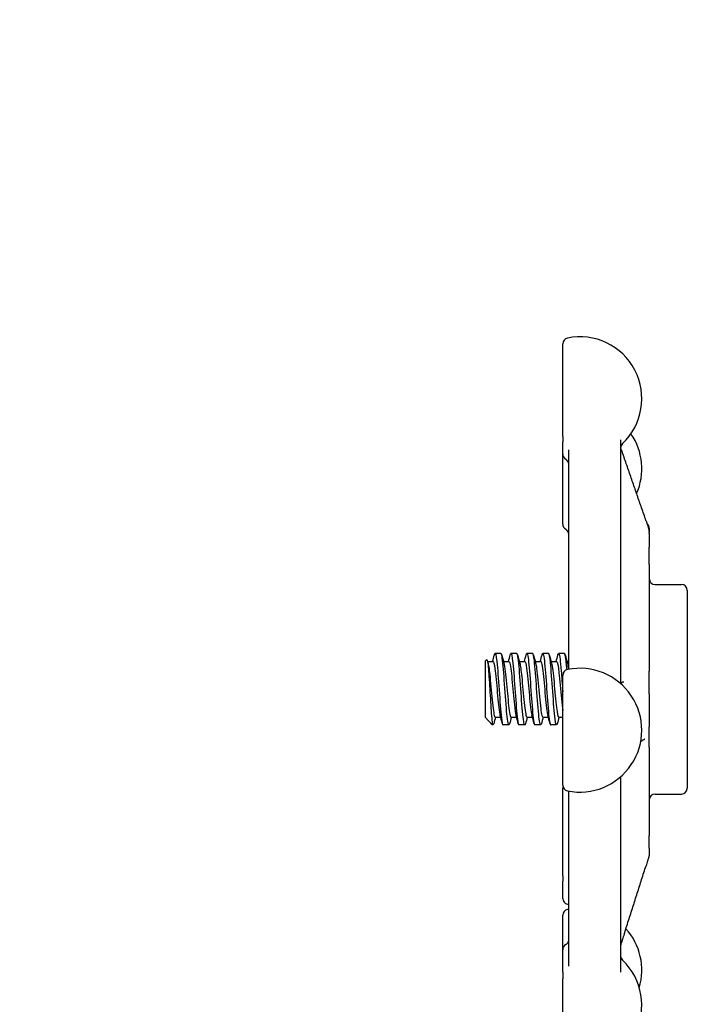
# Model space of a CAD drawing. Header units: inches. Extents: x 24 to 1128, y -69 to 748.
# Tile 326 of 656: x 460.65 to 464.15, y 657.28 to 662.45. Entities that reach past the tile are written whole.
import ezdxf

# ---------------------------------------------------------------- set-up
doc = ezdxf.new("R2010")
doc.units = ezdxf.units.IN
doc.header["$LTSCALE"] = 32
doc.header["$MEASUREMENT"] = 0
doc.layers.add('Dimension (ANSI)', color=7, linetype='Continuous', lineweight=25)
doc.layers.add('Visible (ANSI)', color=7, linetype='Continuous', lineweight=30)
doc.styles.add('Note Text (ANSI)', font='tahoma.ttf')
doc.dimstyles.new('SB Fraction-16 (ANSI)', dxfattribs={"dimscale": 32, "dimtxt": 0.125, "dimasz": 0.098425, "dimexe": 0.125, "dimexo": 0.0625, "dimgap": 0.031496, "dimtad": 0, "dimtih": 1, "dimtoh": 1, "dimdec": 4, "dimrnd": 1e-08, "dimzin": 0, "dimdsep": 46, "dimlunit": 5, "dimtxsty": 'Note Text (ANSI)', "dimcen": 0.09, "dimdle": 0.393701, "dimclrd": 256, "dimclre": 256, "dimclrt": 256, "dimadec": 0, "dimazin": 3, "dimtfac": 0.96, "dimtofl": 0, "dimtmove": 0, "dimatfit": 3, "dimfxl": 1, "dimfrac": 2, "dimtolj": 1, "dimtzin": 12, "dimlwd": -1, "dimlwe": -1, "dimarcsym": 0})

# ---------------------------------------------------------------- blocks, each defined once
blk = doc.blocks.new('*D18')
at = {"layer": 'Defpoints', "color": 0, "transparency": 16777216}
for p in [(480.2806, 692.6685), (328.4743, 544.6685), (480.2806, 544.6685)]:
    blk.add_point(p, dxfattribs=at)
at = {"layer": 'Dimension (ANSI)', "transparency": 16777216}
for p, q in [((478.2806, 692.6685), (324.4743, 692.6685)), ((328.4743, 689.5189), (328.4743, 626.7677)), ((328.4743, 547.8181), (328.4743, 620.5693)), ((478.2806, 544.6685), (324.4743, 544.6685))]:
    blk.add_line(p, q, dxfattribs=at)
for points in [[(327.9494, 689.5189), (328.9993, 689.5189), (328.4743, 692.6685)], [(327.9494, 547.8181), (328.9993, 547.8181), (328.4743, 544.6685)]]:
    blk.add_solid(points, dxfattribs=at)
at = {"layer": 'Dimension (ANSI)', "transparency": 16777216, "insert": (324.3723, 625.7599), "char_height": 4, "attachment_point": 1, "style": 'Note Text (ANSI)'}
blk.add_mtext('\\A1;148', dxfattribs=at)

msp = doc.modelspace()

# ---------------------------------------------------------------- linework, layer by layer
at = {"layer": 'Visible (ANSI)'}
for p, q in [((463.49627, 660.26031), (463.49627, 660.74604)), ((463.49627, 660.26031), (463.49627, 660.23218)), ((463.80002, 660.24225), (463.80002, 658.9627)), ((463.49627, 660.16765), (463.49627, 660.23218)), ((463.52752, 659.04488), (463.52752, 660.19007)), ((463.49627, 659.7999), (463.49627, 660.16765)), ((463.95002, 659.77654), (463.95002, 659.7594)), ((463.95002, 659.75777), (463.95002, 659.7594)), ((463.95002, 659.7529), (463.95002, 659.75769)), ((463.95002, 659.7529), (463.95002, 659.67789)), ((463.95002, 659.58791), (463.95002, 659.67789)), ((463.95002, 659.58791), (463.95002, 659.02729)), ((463.98127, 659.48279), (464.11877, 659.48279)), ((464.15002, 659.45154), (464.15002, 658.41404)), ((463.17211, 659.12029), (463.14122, 659.12029)), ((463.25544, 659.12029), (463.22455, 659.12029)), ((463.33877, 659.12029), (463.30788, 659.12029)), ((463.42211, 659.12029), (463.39122, 659.12029)), ((463.50544, 659.12029), (463.47455, 659.12029)), ((463.52627, 659.13664), (463.52752, 659.13789)), ((463.52627, 659.13664), (463.52627, 659.0373)), ((463.08877, 659.07975), (463.09696, 659.08861)), ((463.08877, 659.07975), (463.08877, 658.78587)), ((463.10178, 659.07862), (463.13044, 659.07862)), ((463.18511, 659.07862), (463.21377, 659.07862)), ((463.26844, 659.07862), (463.29711, 659.07862)), ((463.35178, 659.07862), (463.38044, 659.07862)), ((463.43511, 659.07862), (463.46377, 659.07862)), ((463.51844, 659.07862), (463.52627, 659.07862)), ((463.49627, 658.43007), (463.49627, 659.0057)), ((463.95002, 658.90953), (463.95002, 659.02729)), ((463.95002, 658.90953), (463.95002, 658.73554)), ((463.08918, 658.7854), (463.12624, 658.74529)), ((463.12624, 658.74529), (463.12624, 658.75463)), ((463.13044, 658.74529), (463.12624, 658.74529)), ((463.14121, 658.78696), (463.16988, 658.78696)), ((463.21377, 658.74529), (463.18288, 658.74529)), ((463.22455, 658.78696), (463.25321, 658.78696)), ((463.29711, 658.74529), (463.26622, 658.74529)), ((463.30788, 658.78696), (463.33655, 658.78696)), ((463.38044, 658.74529), (463.34955, 658.74529)), ((463.39121, 658.78696), (463.41988, 658.78696)), ((463.46377, 658.74529), (463.43288, 658.74529)), ((463.47455, 658.78696), (463.49627, 658.78696)), ((463.95002, 658.62954), (463.95002, 658.73554)), ((463.95002, 658.62954), (463.95002, 658.16459)), ((463.80002, 658.47307), (463.80002, 657.44757)), ((463.49627, 657.95385), (463.49627, 658.41341)), ((463.52752, 657.47927), (463.52752, 658.39824)), ((463.98127, 658.38279), (464.11877, 658.38279)), ((463.95002, 658.09831), (463.95002, 658.16459)), ((463.95002, 658.09831), (463.95002, 658.06579)), ((463.95002, 658.0656), (463.95002, 658.06579)), ((463.49627, 657.95385), (463.49627, 657.92585)), ((463.49627, 657.83503), (463.49627, 657.92585)), ((463.49627, 657.56511), (463.49627, 657.74604)), ((463.49627, 657.44712), (463.49627, 657.56511)), ((463.49627, 657.44712), (463.49627, 657.41323)), ((463.49627, 656.98673), (463.49627, 657.41323))]:
    msp.add_line(p, q, dxfattribs=at)
for centre, radius, start, end in [((463.52752, 660.74604), 0.03125, 101.53696, 180), ((463.58627, 660.45822), 0.325, 313.44984, 101.53696), ((463.58627, 660.09046), 0.325, 336.38074, 34.45644), ((463.83127, 660.19959), 0.03125, 133.44984, 180), ((463.52752, 660.16765), 0.03125, 180, 240), ((463.49627, 660.11353), 0.03125, 0, 60), ((463.52752, 659.7999), 0.03125, 180, 240), ((463.91877, 659.77654), 0.03125, 0, 48.71171), ((463.49627, 659.74577), 0.03125, 0, 60), ((463.98127, 659.51404), 0.03125, 180, 270), ((464.11877, 659.45154), 0.03125, 0, 90), ((463.52752, 659.0057), 0.03125, 101.53696, 180), ((463.58627, 658.71788), 0.325, 258.46304, 101.53696), ((463.52752, 658.43007), 0.03125, 180, 258.46304), ((463.52752, 658.41341), 0.03125, 164.54014, 180), ((463.98127, 658.35154), 0.03125, 90, 180), ((464.11877, 658.41404), 0.03125, 270, 0), ((463.52752, 657.83503), 0.03125, 180, 258.46304), ((463.52752, 657.74604), 0.03125, 101.53696, 180), ((463.58627, 658.12284), 0.325, 258.46304, 259.58543), ((463.58627, 657.45822), 0.325, 100.41457, 101.53696), ((463.58627, 657.45822), 0.325, 343.58546, 41.98593), ((463.52752, 657.56511), 0.03125, 120, 180), ((463.49627, 657.61924), 0.03125, 300, 329.41376), ((463.58627, 657.27454), 0.325, 258.46304, 46.55016), ((463.83127, 657.53317), 0.03125, 180, 226.55016)]:
    msp.add_arc(centre, radius, start, end, dxfattribs=at)
for points, knots in [([(463.80002, 660.19997), (463.80003, 660.19918), (463.80003, 660.19839), (463.80004, 660.19713), (463.80004, 660.19671), (463.80005, 660.19604), (463.80005, 660.19583), (463.80005, 660.1955), (463.80005, 660.19539), (463.80006, 660.19515), (463.80006, 660.19502), (463.80007, 660.19483), (463.80007, 660.19476), (463.80007, 660.19466), (463.80007, 660.19463), (463.80007, 660.19455), (463.80007, 660.1945), (463.80008, 660.1944), (463.80008, 660.19435), (463.80008, 660.19429), (463.80008, 660.19427), (463.80008, 660.19422), (463.80008, 660.19421), (463.80008, 660.19419), (463.80008, 660.19419), (463.80008, 660.19419)], [0.010278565, 0.010278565, 0.010278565, 0.010278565, 0.019883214, 0.019883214, 0.024682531, 0.024682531, 0.026751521, 0.026751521, 0.027745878, 0.027745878, 0.028761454, 0.028761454, 0.029267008, 0.029267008, 0.029516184, 0.029516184, 0.030019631, 0.030019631, 0.030755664, 0.030755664, 0.031441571, 0.031441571, 0.032566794, 0.032566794, 0.03348156, 0.03348156, 0.03348156, 0.03348156]), ([(463.80005, 660.19595), (463.80011, 660.19576), (463.8002, 660.19553), (463.8004, 660.19501), (463.80052, 660.19472), (463.80237, 660.1903), (463.80436, 660.18631), (463.80687, 660.18039), (463.80784, 660.17802), (463.81115, 660.16962), (463.81352, 660.16316), (463.81667, 660.15421), (463.81746, 660.15195), (463.81823, 660.14971)], [0.09394711, 0.09394711, 0.09394711, 0.09394711, 0.09670762, 0.09670762, 0.09941434, 0.09941434, 0.13679204, 0.13679204, 0.16145778, 0.16145778, 0.2211622, 0.2211622, 0.24097602, 0.24097602, 0.24097602, 0.24097602]), ([(463.93313, 659.81862), (463.92549, 659.8407), (463.91784, 659.86278), (463.90254, 659.90693), (463.89489, 659.92901), (463.87957, 659.97315), (463.87191, 659.99522), (463.85658, 660.03937), (463.84892, 660.06144), (463.83358, 660.10557), (463.82591, 660.12764), (463.81823, 660.14971)], [0.47801542, 0.47801542, 0.47801542, 0.47801542, 0.67299233, 0.67299233, 0.86796925, 0.86796925, 1.06294616, 1.06294616, 1.25792307, 1.25792307, 1.45289998, 1.45289998, 1.45289998, 1.45289998]), ([(463.93313, 659.81862), (463.93486, 659.81362), (463.93661, 659.80853), (463.94021, 659.79755), (463.9421, 659.79154), (463.9447, 659.78266), (463.94554, 659.77969), (463.9467, 659.7753), (463.94709, 659.77376), (463.94797, 659.77008), (463.94838, 659.76811), (463.94882, 659.76564), (463.94892, 659.76505), (463.94906, 659.76417), (463.9491, 659.76392), (463.94916, 659.76352), (463.94918, 659.76338), (463.94923, 659.76308), (463.94925, 659.76293), (463.94929, 659.76269), (463.9493, 659.76261), (463.94932, 659.76245), (463.94933, 659.76237), (463.94935, 659.76223), (463.94936, 659.76217), (463.94939, 659.762), (463.9494, 659.76191), (463.94946, 659.76157), (463.94946, 659.76153), (463.94947, 659.7615), (463.94947, 659.7615), (463.94947, 659.7615)], [0, 0, 0, 0, 0.04421352, 0.04421352, 0.09143567, 0.09143567, 0.1148414, 0.1148414, 0.12798974, 0.12798974, 0.14842503, 0.14842503, 0.15488355, 0.15488355, 0.15731825, 0.15731825, 0.15853645, 0.15853645, 0.15976362, 0.15976362, 0.16037577, 0.16037577, 0.16099044, 0.16099044, 0.16160454, 0.16160454, 0.16284514, 0.16284514, 0.16786615, 0.16786615, 0.16893992, 0.16893992, 0.16893992, 0.16893992]), ([(463.94933, 659.76236), (463.94935, 659.76229), (463.94938, 659.76222), (463.94943, 659.76202), (463.94948, 659.76187), (463.94956, 659.76155), (463.94961, 659.76137), (463.94969, 659.76103), (463.94972, 659.76089), (463.94978, 659.76059), (463.94981, 659.76043), (463.94986, 659.76011), (463.94989, 659.75996), (463.94993, 659.75964), (463.94994, 659.75948), (463.94997, 659.75924), (463.94997, 659.75916), (463.94998, 659.75901), (463.94999, 659.75894), (463.95, 659.75875), (463.95, 659.75866), (463.95001, 659.75843), (463.95002, 659.75834), (463.95002, 659.75813), (463.95002, 659.75804), (463.95002, 659.75788), (463.95002, 659.75779), (463.95002, 659.75771)], [0.2261265, 0.2261265, 0.2261265, 0.2261265, 0.227574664, 0.227574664, 0.230038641, 0.230038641, 0.23225074, 0.23225074, 0.233479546, 0.233479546, 0.234712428, 0.234712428, 0.235932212, 0.235932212, 0.23714975, 0.23714975, 0.237762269, 0.237762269, 0.238377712, 0.238377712, 0.239624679, 0.239624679, 0.242081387, 0.242081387, 0.246210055, 0.246210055, 0.250348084, 0.250348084, 0.250348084, 0.250348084]), ([(463.80165, 659.6638), (463.80165, 659.6638), (463.80165, 659.6638), (463.80165, 659.66382), (463.80163, 659.66385), (463.80157, 659.664), (463.80151, 659.66413), (463.80139, 659.66441), (463.80132, 659.66455), (463.80116, 659.6649), (463.80104, 659.66514), (463.80065, 659.66594), (463.80034, 659.66655), (463.80002, 659.66716)], [0.092876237, 0.092876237, 0.092876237, 0.092876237, 0.093349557, 0.093349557, 0.09552105, 0.09552105, 0.097869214, 0.097869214, 0.099519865, 0.099519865, 0.10185373, 0.10185373, 0.107308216, 0.107308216, 0.107308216, 0.107308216]), ([(463.13767, 659.11364), (463.13787, 659.11439), (463.13807, 659.11507), (463.13827, 659.1157), (463.14228, 659.12818), (463.1463, 659.11383), (463.15031, 659.07792), (463.15431, 659.04208), (463.15832, 658.98554), (463.16232, 658.92895), (463.16633, 658.87226), (463.17034, 658.81674), (463.17435, 658.78274), (463.1772, 658.75864), (463.18004, 658.74572), (463.18288, 658.74551)], [6.0162011, 6.0162011, 6.0162011, 6.0162011, 6.061332, 6.061332, 6.061332, 6.968806, 6.968806, 6.968806, 7.8744508, 7.8744508, 7.8744508, 8.7817425, 8.7817425, 8.7817425, 9.424778, 9.424778, 9.424778, 9.424778]), ([(463.21731, 658.75216), (463.21614, 658.7477), (463.21497, 658.74532), (463.2138, 658.74529), (463.20975, 658.74517), (463.2057, 658.77295), (463.20165, 658.81827), (463.19762, 658.86339), (463.19359, 658.92489), (463.18956, 658.98004), (463.18554, 659.03497), (463.18153, 659.08241), (463.17751, 659.10492), (463.17571, 659.11502), (463.17391, 659.12001), (463.17211, 659.11997)], [-15.9749474, -15.9749474, -15.9749474, -15.9749474, -15.710016, -15.710016, -15.710016, -14.7941843, -14.7941843, -14.7941843, -13.8824397, -13.8824397, -13.8824397, -12.9741281, -12.9741281, -12.9741281, -12.5663706, -12.5663706, -12.5663706, -12.5663706]), ([(463.22101, 659.1136), (463.2215, 659.11545), (463.22199, 659.11693), (463.22247, 659.118), (463.22648, 659.12683), (463.23049, 659.10857), (463.2345, 659.06992), (463.23851, 659.03127), (463.24252, 658.97306), (463.24653, 658.9166), (463.25054, 658.86015), (463.25455, 658.80666), (463.25855, 658.77572), (463.26111, 658.756), (463.26366, 658.74571), (463.26622, 658.74557)], [12.2993864, 12.2993864, 12.2993864, 12.2993864, 12.4100129, 12.4100129, 12.4100129, 13.3168593, 13.3168593, 13.3168593, 14.2236185, 14.2236185, 14.2236185, 15.130291, 15.130291, 15.130291, 15.7079633, 15.7079633, 15.7079633, 15.7079633]), ([(463.30065, 658.75201), (463.30002, 658.74965), (463.2994, 658.74789), (463.29878, 658.74678), (463.29473, 658.73958), (463.29069, 658.76011), (463.28664, 658.80071), (463.2826, 658.84123), (463.27856, 658.90083), (463.27453, 658.95741), (463.2705, 659.01388), (463.26647, 659.0661), (463.26244, 659.09478), (463.26011, 659.11139), (463.25777, 659.1199), (463.25544, 659.11998)], [-22.2581327, -22.2581327, -22.2581327, -22.2581327, -22.1173036, -22.1173036, -22.1173036, -21.2019377, -21.2019377, -21.2019377, -20.2886606, -20.2886606, -20.2886606, -19.3773067, -19.3773067, -19.3773067, -18.8495559, -18.8495559, -18.8495559, -18.8495559]), ([(463.30434, 659.11354), (463.30511, 659.11645), (463.30588, 659.11846), (463.30664, 659.11947), (463.31065, 659.12476), (463.31466, 659.10282), (463.31866, 659.06169), (463.32267, 659.02056), (463.32667, 658.96112), (463.33068, 658.90511), (463.33469, 658.8491), (463.33869, 658.79772), (463.3427, 658.76975), (463.34498, 658.75381), (463.34727, 658.74567), (463.34955, 658.7456)], [18.5825718, 18.5825718, 18.5825718, 18.5825718, 18.7561262, 18.7561262, 18.7561262, 19.6623744, 19.6623744, 19.6623744, 20.5685395, 20.5685395, 20.5685395, 21.474622, 21.474622, 21.474622, 21.9911486, 21.9911486, 21.9911486, 21.9911486]), ([(463.38398, 658.75194), (463.38379, 658.75124), (463.3836, 658.75059), (463.38342, 658.75), (463.3794, 658.73735), (463.37538, 658.75159), (463.37137, 658.78747), (463.36735, 658.82332), (463.36334, 658.88), (463.35933, 658.93673), (463.35532, 658.99341), (463.35131, 659.0489), (463.3473, 659.08288), (463.34446, 659.10695), (463.34161, 659.11986), (463.33877, 659.12007)], [-28.541318, -28.541318, -28.541318, -28.541318, -28.4988988, -28.4988988, -28.4988988, -27.5903346, -27.5903346, -27.5903346, -26.6825411, -26.6825411, -26.6825411, -25.7754795, -25.7754795, -25.7754795, -25.1327412, -25.1327412, -25.1327412, -25.1327412]), ([(463.38767, 659.11348), (463.3887, 659.11738), (463.38973, 659.11968), (463.39076, 659.12018), (463.39476, 659.12214), (463.39876, 659.09685), (463.40277, 659.05354), (463.40677, 659.01024), (463.41078, 658.94986), (463.41478, 658.89446), (463.41878, 658.83906), (463.42279, 658.78982), (463.42679, 658.76473), (463.42882, 658.752), (463.43085, 658.74562), (463.43288, 658.74561)], [24.8657571, 24.8657571, 24.8657571, 24.8657571, 25.0981395, 25.0981395, 25.0981395, 26.0038186, 26.0038186, 26.0038186, 26.9094187, 26.9094187, 26.9094187, 27.8149406, 27.8149406, 27.8149406, 28.2743339, 28.2743339, 28.2743339, 28.2743339]), ([(463.46731, 658.75195), (463.46353, 658.73802), (463.45975, 658.74716), (463.45596, 658.77687), (463.45192, 658.80859), (463.44788, 658.86307), (463.44384, 658.92006), (463.4398, 658.97699), (463.43577, 659.03517), (463.43173, 659.07304), (463.42852, 659.10315), (463.42531, 659.11989), (463.42211, 659.12015)], [-34.8245034, -34.8245034, -34.8245034, -34.8245034, -33.9686925, -33.9686925, -33.9686925, -33.0546668, -33.0546668, -33.0546668, -32.141653, -32.141653, -32.141653, -31.4159265, -31.4159265, -31.4159265, -31.4159265]), ([(463.47101, 659.11333), (463.47261, 659.11939), (463.47421, 659.1216), (463.47582, 659.11943), (463.47994, 659.11387), (463.48406, 659.07956), (463.48818, 659.0297), (463.49088, 658.99705), (463.49357, 658.95824), (463.49627, 658.9202)], [31.1489424, 31.1489424, 31.1489424, 31.1489424, 31.5116481, 31.5116481, 31.5116481, 32.4435606, 32.4435606, 32.4435606, 33.0538425, 33.0538425, 33.0538425, 33.0538425]), ([(463.51857, 659.03561), (463.51798, 659.04259), (463.51739, 659.04927), (463.5168, 659.05556), (463.51302, 659.09604), (463.50923, 659.12009), (463.50544, 659.12027)], [-38.68929977, -38.68929977, -38.68929977, -38.68929977, -38.55601033, -38.55601033, -38.55601033, -37.69911184, -37.69911184, -37.69911184, -37.69911184]), ([(463.09696, 659.08861), (463.09733, 659.08901), (463.09769, 659.08911), (463.09942, 659.08822), (463.10075, 659.08342), (463.10344, 659.06613), (463.10478, 659.05361), (463.10747, 659.02223), (463.1088, 659.00352), (463.11149, 658.96217), (463.11283, 658.93986), (463.11552, 658.89446), (463.11685, 658.87181), (463.11954, 658.82919), (463.12088, 658.80972), (463.12357, 658.77664), (463.1249, 658.7635), (463.12624, 658.75463)], [-1.2427303, -1.2427303, -1.2427303, -1.2427303, -1.200467, -1.200467, -1.0416694, -1.0416694, -0.8786368, -0.8786368, -0.7113708, -0.7113708, -0.5398726, -0.5398726, -0.3641439, -0.3641439, -0.1841858, -0.1841858, 0, 0, 0, 0]), ([(463.10403, 659.07026), (463.10749, 659.05743), (463.11095, 659.03052), (463.1144, 658.9963), (463.11868, 658.954), (463.12295, 658.90169), (463.12723, 658.86082), (463.1315, 658.81997), (463.13577, 658.79168), (463.14004, 658.78753), (463.14043, 658.78715), (463.14082, 658.78697), (463.14121, 658.78699)], [6.621339, 6.621339, 6.621339, 6.621339, 7.4033745, 7.4033745, 7.4033745, 8.3701398, 8.3701398, 8.3701398, 9.3362117, 9.3362117, 9.3362117, 9.424778, 9.424778, 9.424778, 9.424778]), ([(463.13044, 659.07844), (463.13364, 659.07821), (463.13684, 659.06535), (463.14005, 659.04202), (463.14432, 659.0109), (463.14859, 658.96201), (463.15286, 658.91538), (463.15713, 658.86875), (463.1614, 658.82567), (463.16567, 658.80378), (463.16632, 658.80045), (463.16697, 658.79762), (463.16762, 658.7953)], [6.2831853, 6.2831853, 6.2831853, 6.2831853, 7.0074496, 7.0074496, 7.0074496, 7.9736666, 7.9736666, 7.9736666, 8.9397805, 8.9397805, 8.9397805, 9.0866243, 9.0866243, 9.0866243, 9.0866243]), ([(463.18737, 659.07014), (463.18867, 659.06547), (463.18997, 659.05884), (463.19128, 659.05036), (463.19555, 659.02259), (463.19982, 658.97564), (463.20408, 658.92872), (463.20835, 658.88181), (463.21262, 658.83622), (463.21689, 658.8106), (463.21944, 658.79528), (463.222, 658.78735), (463.22455, 658.78726)], [12.9045243, 12.9045243, 12.9045243, 12.9045243, 13.1994868, 13.1994868, 13.1994868, 14.1650562, 14.1650562, 14.1650562, 15.1305271, 15.1305271, 15.1305271, 15.7079633, 15.7079633, 15.7079633, 15.7079633]), ([(463.21377, 659.07845), (463.21482, 659.07853), (463.21587, 659.07725), (463.21691, 659.07455), (463.22118, 659.06354), (463.22545, 659.02909), (463.22972, 658.9853), (463.23399, 658.94151), (463.23826, 658.8896), (463.24253, 658.85079), (463.24534, 658.82524), (463.24815, 658.80584), (463.25095, 658.79545)], [12.5663706, 12.5663706, 12.5663706, 12.5663706, 12.8032209, 12.8032209, 12.8032209, 13.7688308, 13.7688308, 13.7688308, 14.734342, 14.734342, 14.734342, 15.3698096, 15.3698096, 15.3698096, 15.3698096]), ([(463.2707, 659.07025), (463.2741, 659.05763), (463.2775, 659.03146), (463.2809, 658.99804), (463.28516, 658.9561), (463.28943, 658.90389), (463.29369, 658.86275), (463.29795, 658.8217), (463.3022, 658.7928), (463.30646, 658.78779), (463.30693, 658.78724), (463.30741, 658.78698), (463.30788, 658.78701)], [19.1877096, 19.1877096, 19.1877096, 19.1877096, 19.9564324, 19.9564324, 19.9564324, 20.9213285, 20.9213285, 20.9213285, 21.8840483, 21.8840483, 21.8840483, 21.9911486, 21.9911486, 21.9911486, 21.9911486]), ([(463.29711, 659.07843), (463.30025, 659.0782), (463.30339, 659.06585), (463.30653, 659.0433), (463.3108, 659.01269), (463.31507, 658.96415), (463.31933, 658.9175), (463.3236, 658.87086), (463.32786, 658.8274), (463.33213, 658.80487), (463.33285, 658.80107), (463.33357, 658.79789), (463.33429, 658.79533)], [18.8495559, 18.8495559, 18.8495559, 18.8495559, 19.5604441, 19.5604441, 19.5604441, 20.5253788, 20.5253788, 20.5253788, 21.4902198, 21.4902198, 21.4902198, 21.6529949, 21.6529949, 21.6529949, 21.6529949]), ([(463.35403, 659.07005), (463.35578, 659.06376), (463.35752, 659.05402), (463.35927, 659.04118), (463.36361, 659.00925), (463.36795, 658.95909), (463.37229, 658.91185), (463.37663, 658.86463), (463.38097, 658.82171), (463.38531, 658.80116), (463.38728, 658.79185), (463.38925, 658.78726), (463.39121, 658.7873)], [25.4708949, 25.4708949, 25.4708949, 25.4708949, 25.8655971, 25.8655971, 25.8655971, 26.8476199, 26.8476199, 26.8476199, 27.8292662, 27.8292662, 27.8292662, 28.2743339, 28.2743339, 28.2743339, 28.2743339]), ([(463.38044, 659.07833), (463.38199, 659.07842), (463.38354, 659.0756), (463.3851, 659.06972), (463.38944, 659.0533), (463.39378, 659.0135), (463.39812, 658.96709), (463.40246, 658.92071), (463.4068, 658.86909), (463.41115, 658.83399), (463.4133, 658.81653), (463.41546, 658.80341), (463.41762, 658.79554)], [25.1327412, 25.1327412, 25.1327412, 25.1327412, 25.4839322, 25.4839322, 25.4839322, 26.4661023, 26.4661023, 26.4661023, 27.4478945, 27.4478945, 27.4478945, 27.9361802, 27.9361802, 27.9361802, 27.9361802]), ([(463.43737, 659.07037), (463.44169, 659.05459), (463.44601, 659.01554), (463.45034, 658.96954), (463.45467, 658.92347), (463.459, 658.87176), (463.46333, 658.83612), (463.46707, 658.80532), (463.47081, 658.78729), (463.47455, 658.78703)], [31.7540802, 31.7540802, 31.7540802, 31.7540802, 32.7319702, 32.7319702, 32.7319702, 33.7114291, 33.7114291, 33.7114291, 34.5575192, 34.5575192, 34.5575192, 34.5575192]), ([(463.46377, 659.07861), (463.46791, 659.07848), (463.47204, 659.05594), (463.47618, 659.01934), (463.48051, 658.98102), (463.48484, 658.92841), (463.48917, 658.88358), (463.49154, 658.85908), (463.49391, 658.8373), (463.49627, 658.82068)], [31.4159265, 31.4159265, 31.4159265, 31.4159265, 32.351308, 32.351308, 32.351308, 33.3309049, 33.3309049, 33.3309049, 33.8663136, 33.8663136, 33.8663136, 33.8663136]), ([(463.5263, 659.0373), (463.52681, 659.03882), (463.52721, 659.04056), (463.52748, 659.04325), (463.52752, 659.04406), (463.52752, 659.04488)], [0.236754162, 0.236754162, 0.236754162, 0.236754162, 0.249550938, 0.249550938, 0.254927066, 0.254927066, 0.254927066, 0.254927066]), ([(463.80653, 658.96902), (463.80668, 658.96909), (463.80698, 658.96921), (463.80783, 658.96955), (463.80834, 658.96975), (463.8098, 658.9703), (463.81079, 658.97064), (463.81306, 658.97133), (463.81434, 658.97167), (463.8162, 658.97213), (463.81686, 658.97229), (463.81709, 658.97235), (463.81711, 658.97235), (463.81711, 658.97235)], [0, 0, 0, 0, 0.007377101, 0.007377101, 0.01406314, 0.01406314, 0.025814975, 0.025814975, 0.04239606, 0.04239606, 0.056138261, 0.056138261, 0.059141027, 0.059141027, 0.059141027, 0.059141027]), ([(463.13398, 658.75221), (463.13243, 658.74638), (463.13089, 658.74413), (463.12934, 658.74593), (463.12831, 658.74714), (463.12727, 658.75006), (463.12624, 658.75463)], [-9.69176213, -9.69176213, -9.69176213, -9.69176213, -9.34211053, -9.34211053, -9.34211053, -9.10788499, -9.10788499, -9.10788499, -9.10788499]), ([(463.92758, 658.67103), (463.92758, 658.67103), (463.92738, 658.6709), (463.92675, 658.67048), (463.92629, 658.67018), (463.92492, 658.66929), (463.92387, 658.66865), (463.92183, 658.66748), (463.92086, 658.66696), (463.91895, 658.66602), (463.91799, 658.66558), (463.91673, 658.66505), (463.91633, 658.66489), (463.91572, 658.66464), (463.91551, 658.66456), (463.91538, 658.6645)], [0.117693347, 0.117693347, 0.117693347, 0.117693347, 0.126564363, 0.126564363, 0.136369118, 0.136369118, 0.151820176, 0.151820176, 0.163546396, 0.163546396, 0.174401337, 0.174401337, 0.180069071, 0.180069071, 0.186154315, 0.186154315, 0.186154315, 0.186154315]), ([(463.80002, 658.09957), (463.80007, 658.09968), (463.80011, 658.09976), (463.80017, 658.09991), (463.80018, 658.09994), (463.80018, 658.09994)], [0.0912806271, 0.0912806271, 0.0912806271, 0.0912806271, 0.0933756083, 0.0933756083, 0.0971308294, 0.0971308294, 0.0971308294, 0.0971308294]), ([(463.95002, 658.06556), (463.95002, 658.06527), (463.95002, 658.06497), (463.95001, 658.06457), (463.95001, 658.06444), (463.95, 658.0643), (463.95, 658.06429), (463.95, 658.06425), (463.95, 658.06424), (463.95, 658.06422), (463.95, 658.0642), (463.95, 658.06418), (463.95, 658.06416), (463.95, 658.06413), (463.94999, 658.06412), (463.94999, 658.06404), (463.94999, 658.06398), (463.94998, 658.06384), (463.94998, 658.06377), (463.94996, 658.06345), (463.94994, 658.0632), (463.94991, 658.06274), (463.94989, 658.06255), (463.94984, 658.06214), (463.94982, 658.06191), (463.94978, 658.06157), (463.94976, 658.06146), (463.94972, 658.06115), (463.94969, 658.06095), (463.94962, 658.06042), (463.94957, 658.06011), (463.94931, 658.05854), (463.94913, 658.05773), (463.94865, 658.05567), (463.9483, 658.0544), (463.94752, 658.05165), (463.94715, 658.05041), (463.94622, 658.04729), (463.94562, 658.04532), (463.94417, 658.04055), (463.94327, 658.03767), (463.94076, 658.02958), (463.93906, 658.02419), (463.93605, 658.01465), (463.93471, 658.01043), (463.93338, 658.00625)], [0, 0, 0, 0, 0.00362842, 0.00362842, 0.00532519, 0.00532519, 0.00554032, 0.00554032, 0.00564719, 0.00564719, 0.00575426, 0.00575426, 0.00586107, 0.00586107, 0.00596752, 0.00596752, 0.00651065, 0.00651065, 0.00722842, 0.00722842, 0.00979214, 0.00979214, 0.01150055, 0.01150055, 0.01323284, 0.01323284, 0.01408567, 0.01408567, 0.01568092, 0.01568092, 0.01876516, 0.01876516, 0.03322078, 0.03322078, 0.05370694, 0.05370694, 0.06706984, 0.06706984, 0.0851491, 0.0851491, 0.10914392, 0.10914392, 0.1514834, 0.1514834, 0.1854543, 0.1854543, 0.1854543, 0.1854543]), ([(463.81848, 657.64634), (463.82615, 657.67033), (463.83383, 657.69432), (463.84916, 657.7423), (463.85683, 657.76629), (463.87216, 657.81428), (463.87982, 657.83827), (463.89513, 657.88626), (463.90279, 657.91026), (463.91809, 657.95825), (463.92574, 657.98225), (463.93338, 658.00625)], [0.6477885, 0.6477885, 0.6477885, 0.6477885, 0.84276542, 0.84276542, 1.03774233, 1.03774233, 1.23271925, 1.23271925, 1.42769616, 1.42769616, 1.62267307, 1.62267307, 1.62267307, 1.62267307]), ([(463.52317, 657.60333), (463.52408, 657.60487), (463.52488, 657.60617), (463.52619, 657.60839), (463.52671, 657.60931), (463.52726, 657.61037), (463.52741, 657.61067), (463.52752, 657.61091)], [0.51351333, 0.51351333, 0.51351333, 0.51351333, 0.55704859, 0.55704859, 0.60058386, 0.60058386, 0.62260676, 0.62260676, 0.62260676, 0.62260676]), ([(463.81848, 657.64634), (463.81563, 657.63744), (463.81275, 657.62848), (463.80796, 657.61397), (463.80593, 657.6079), (463.80326, 657.6003), (463.80242, 657.59799), (463.80083, 657.59375), (463.80046, 657.59264), (463.80029, 657.59155), (463.80027, 657.59142), (463.80024, 657.59112), (463.80022, 657.59099), (463.8002, 657.59075), (463.80019, 657.59065), (463.80017, 657.59049), (463.80017, 657.59043), (463.80016, 657.59031), (463.80016, 657.59025), (463.80014, 657.59007), (463.80013, 657.58996), (463.80012, 657.58964), (463.80011, 657.58947), (463.80007, 657.58867), (463.80006, 657.58824), (463.80002, 657.58614), (463.80002, 657.58454), (463.80002, 657.58291)], [0, 0, 0, 0, 0.07240015, 0.07240015, 0.12884673, 0.12884673, 0.15776448, 0.15776448, 0.18742127, 0.18742127, 0.19102978, 0.19102978, 0.19284515, 0.19284515, 0.1937591, 0.1937591, 0.19421308, 0.19421308, 0.19466735, 0.19466735, 0.19558844, 0.19558844, 0.19742089, 0.19742089, 0.20472787, 0.20472787, 0.23309585, 0.23309585, 0.23309585, 0.23309585])]:
    msp.add_open_spline(points, degree=3, knots=knots, dxfattribs=at)
for points in [[(463.12821, 659.07862), (463.13139, 659.09029), (463.13454, 659.10197), (463.13767, 659.11365)], [(463.17565, 659.11365), (463.17952, 659.09921), (463.18342, 659.08478), (463.18737, 659.07037)], [(463.21155, 659.07862), (463.21473, 659.09029), (463.21788, 659.10197), (463.22101, 659.11365)], [(463.25898, 659.11365), (463.26285, 659.09921), (463.26675, 659.08478), (463.2707, 659.07037)], [(463.29488, 659.07862), (463.29806, 659.09029), (463.30121, 659.10197), (463.30434, 659.11365)], [(463.34231, 659.11365), (463.34618, 659.09921), (463.35008, 659.08478), (463.35403, 659.07037)], [(463.37821, 659.07862), (463.38139, 659.09029), (463.38454, 659.10197), (463.38767, 659.11365)], [(463.42565, 659.11365), (463.42952, 659.09921), (463.43342, 659.08478), (463.43737, 659.07037)], [(463.46155, 659.07862), (463.46473, 659.09029), (463.46788, 659.10197), (463.47101, 659.11365)], [(463.50898, 659.11365), (463.51285, 659.09921), (463.51675, 659.08478), (463.5207, 659.07037)], [(463.10019, 659.08444), (463.10147, 659.07975), (463.10275, 659.07506), (463.10403, 659.07037)], [(463.5207, 659.07007), (463.52256, 659.06324), (463.52441, 659.05251), (463.52627, 659.03859)], [(463.80002, 658.96638), (463.80219, 658.96726), (463.80436, 658.96814), (463.80653, 658.96902)], [(463.17934, 658.75193), (463.17547, 658.76637), (463.17157, 658.7808), (463.16762, 658.79522)], [(463.26267, 658.75193), (463.2588, 658.76637), (463.25491, 658.7808), (463.25095, 658.79522)], [(463.34601, 658.75193), (463.34214, 658.76637), (463.33824, 658.7808), (463.33429, 658.79522)], [(463.42934, 658.75193), (463.42547, 658.76637), (463.42157, 658.7808), (463.41762, 658.79522)], [(463.08918, 658.7854), (463.08904, 658.78554), (463.08891, 658.7857), (463.08877, 658.78587)], [(463.14344, 658.78696), (463.14026, 658.77529), (463.13711, 658.76362), (463.13398, 658.75193)], [(463.22678, 658.78696), (463.22359, 658.77529), (463.22045, 658.76362), (463.21731, 658.75193)], [(463.31011, 658.78696), (463.30693, 658.77529), (463.30378, 658.76362), (463.30065, 658.75193)], [(463.39344, 658.78696), (463.39026, 658.77529), (463.38711, 658.76362), (463.38398, 658.75193)], [(463.47678, 658.78696), (463.47359, 658.77529), (463.47045, 658.76362), (463.46731, 658.75193)], [(463.90621, 658.66077), (463.90927, 658.66202), (463.91233, 658.66326), (463.91538, 658.6645)]]:
    msp.add_open_spline(points, degree=3, dxfattribs=at)

# ---------------------------------------------------------------- dimensions: what is measured, and where the dimension line sits
at = {"layer": 'Dimension (ANSI)'}
dim = msp.add_linear_dim(base=(328.47435, 544.66853), p1=(480.28063, 692.66853), p2=(480.28063, 544.66853), angle=90, dimstyle='SB Fraction-16 (ANSI)', override={"dimgap": 0.031496, "dimdec": 4, "dimtol": 0, "dimlim": 0, "dimtp": 0, "dimtm": 0, "dimtdec": 2, "dimatfit": 1}, dxfattribs=at)
dim.commit()
dim.dimension.update_dxf_attribs({"geometry": '*D18', "text_midpoint": (328.47435, 623.66853), "dimtype": 160})

doc.saveas('drawing.dxf')
